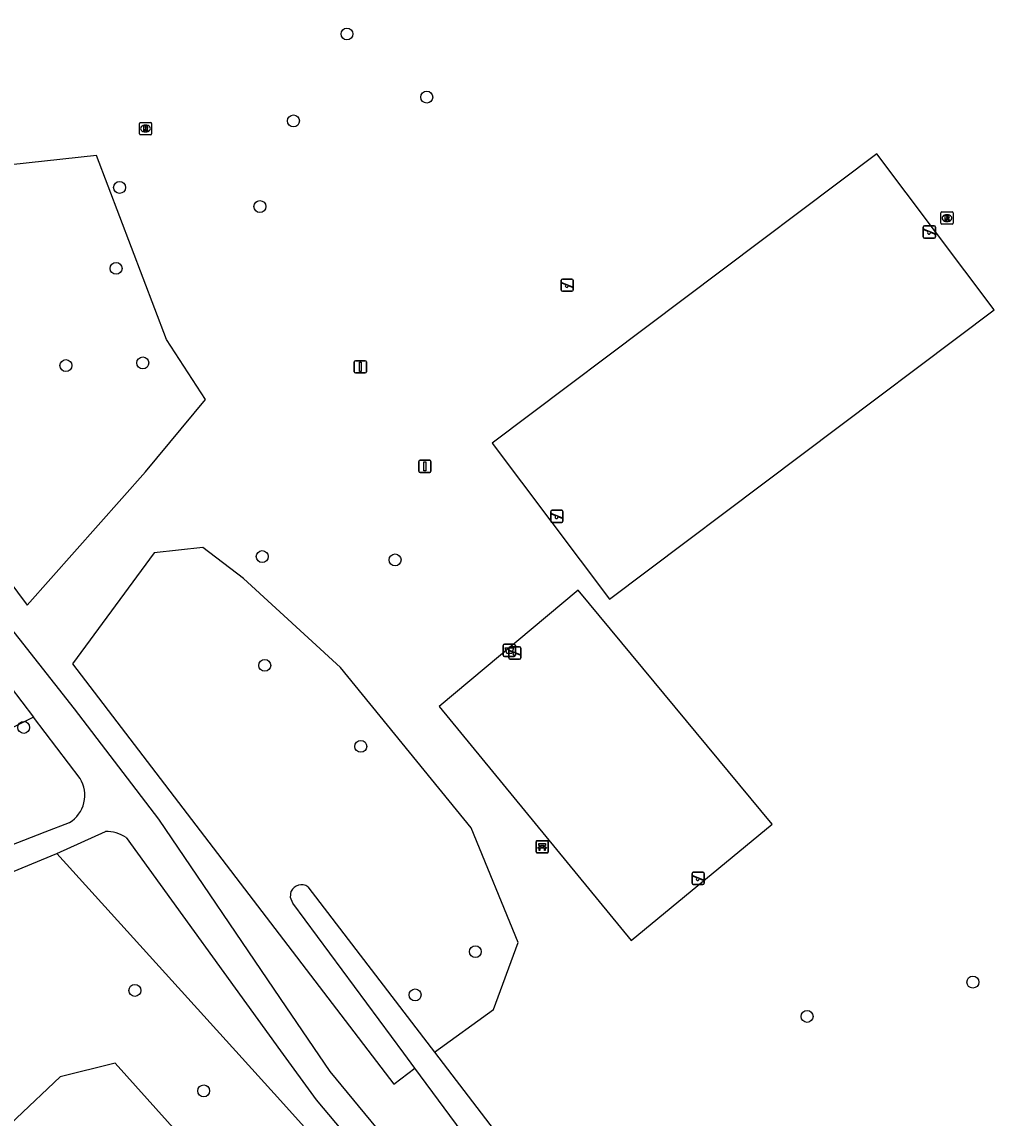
# Model space of a CAD drawing. Extents: x 158038 to 159242, y 380133 to 381214.
# Drawn here: x 158478.8 to 158558.5, y 380334 to 380423.8 of the extents above; entities that cross this region are included whole.
import ezdxf

# ---------------------------------------------------------------- set-up
doc = ezdxf.new("R2010")
doc.units = 0
for name, color, linetype in [('IMGEO_Afvalbak', 7, 'Continuous'), ('IMGEO_Bank', 7, 'Continuous'), ('IMGEO_Boom', 7, 'Continuous'), ('IMGEO_Gemengd_bos', 7, 'Continuous'), ('IMGEO_Groenvoorziening', 7, 'Continuous'), ('IMGEO_Loofbos', 7, 'Continuous'), ('IMGEO_Rioolput', 7, 'Continuous'), ('IMGEO_Speelvoorziening', 7, 'Continuous'), ('IMGEO_Vlaggenmast', 7, 'Continuous'), ('IMGEO_Voetpad_halfverhard', 7, 'Continuous'), ('IMGEO_Waterloop', 7, 'Continuous')]:
    doc.layers.add(name, color=color, linetype=linetype)

msp = doc.modelspace()

# ---------------------------------------------------------------- linework, layer by layer
at = {"layer": 'IMGEO_Afvalbak'}
for p, q in [((158518.348, 380372.838), (158519.138, 380372.838)), ((158519.138, 380372.838), (158518.348, 380372.838)), ((158518.248, 380371.938), (158518.248, 380372.738)), ((158518.248, 380372.738), (158518.248, 380371.938)), ((158519.238, 380372.738), (158519.238, 380371.938)), ((158519.238, 380371.938), (158519.238, 380372.738)), ((158519.138, 380371.838), (158518.348, 380371.838)), ((158518.348, 380371.838), (158519.138, 380371.838))]:
    msp.add_line(p, q, dxfattribs=at)
msp.add_lwpolyline([(158518.391, 380372.552), (158519.095, 380372.552), (158518.946, 380372.082), (158518.54, 380372.082), (158518.391, 380372.552)], dxfattribs=at)
for centre, start, end in [((158518.348, 380372.738), 90, 180), ((158518.348, 380372.738), 90, 180), ((158519.138, 380372.738), 0, 90), ((158519.138, 380372.738), 360, 90), ((158518.348, 380371.938), 180, 270), ((158518.348, 380371.938), 180, 270), ((158519.138, 380371.938), 270, 0), ((158519.138, 380371.938), 270, 0)]:
    msp.add_arc(centre, 0.1, start, end, dxfattribs=at)
at = {"layer": 'IMGEO_Bank'}
for p, q in [((158520.936, 380355.816), (158520.936, 380356.657)), ((158520.936, 380356.657), (158520.936, 380355.816)), ((158521.011, 380356.741), (158521.852, 380356.741)), ((158521.852, 380356.741), (158521.011, 380356.741)), ((158521.936, 380356.666), (158521.936, 380355.825)), ((158521.936, 380355.825), (158521.936, 380356.666)), ((158521.861, 380355.741), (158521.02, 380355.741)), ((158521.02, 380355.741), (158521.861, 380355.741)), ((158521.633, 380356.139), (158521.24, 380356.139)), ((158521.245, 380356.247), (158521.245, 380356.353)), ((158521.289, 380356.353), (158521.289, 380356.247)), ((158521.577, 380356.359), (158521.295, 380356.359)), ((158521.295, 380356.241), (158521.577, 380356.241)), ((158521.583, 380356.247), (158521.583, 380356.353)), ((158521.627, 380356.353), (158521.627, 380356.247))]:
    msp.add_line(p, q, dxfattribs=at)
for points in [[(158521.183, 380356.139), (158521.041, 380356.139), (158521.153, 380356.241), (158521.239, 380356.241)], [(158521.239, 380356.359), (158521.153, 380356.359), (158521.153, 380356.52), (158521.716, 380356.52), (158521.716, 380356.359), (158521.633, 380356.359)], [(158521.233, 380356.132), (158521.233, 380355.925), (158521.19, 380355.925), (158521.19, 380356.132)], [(158521.633, 380356.241), (158521.716, 380356.241), (158521.828, 380356.139), (158521.689, 380356.139)], [(158521.683, 380356.132), (158521.683, 380355.925), (158521.639, 380355.925), (158521.639, 380356.132)]]:
    msp.add_lwpolyline(points, dxfattribs=at)
for centre, radius, start, end in [((158521.014, 380356.663), 0.0779, 92.4484, 184.28452), ((158521.014, 380356.663), 0.0779, 92.4484, 184.28452), ((158521.858, 380356.663), 0.0779, 2.4484, 94.28452), ((158521.858, 380356.663), 0.0779, 2.4484, 94.28452), ((158521.014, 380355.819), 0.0779, 182.4484, 274.28452), ((158521.014, 380355.819), 0.0779, 182.4484, 274.28452), ((158521.183, 380356.132), 0.00671, 2.89567, 87.10433), ((158521.24, 380356.132), 0.00671, 92.89567, 177.10433), ((158521.238, 380356.352), 0.00671, 2.89567, 87.10433), ((158521.238, 380356.248), 0.00671, 272.89567, 357.10433), ((158521.295, 380356.352), 0.00671, 92.89567, 177.10433), ((158521.295, 380356.248), 0.00671, 182.89567, 267.10433), ((158521.577, 380356.352), 0.00671, 2.89567, 87.10433), ((158521.577, 380356.248), 0.00671, 272.89567, 357.10433), ((158521.634, 380356.352), 0.00671, 92.89567, 177.10433), ((158521.634, 380356.248), 0.00671, 182.89567, 267.10433), ((158521.632, 380356.132), 0.00671, 2.89567, 87.10433), ((158521.689, 380356.132), 0.00671, 92.89567, 177.10433), ((158521.858, 380355.819), 0.0779, 272.4484, 4.28452), ((158521.858, 380355.819), 0.0779, 272.4484, 4.28452)]:
    msp.add_arc(centre, radius, start, end, dxfattribs=at)
at = {"layer": 'IMGEO_Boom'}
for centre in [(158505.444, 380422.831), (158511.978, 380417.656), (158501.061, 380415.707), (158486.815, 380410.259), (158498.314, 380408.695), (158486.528, 380403.631), (158482.42, 380395.666), (158488.714, 380395.884), (158498.5, 380380.016), (158509.386, 380379.745), (158498.704, 380371.105), (158478.956, 380366.023), (158506.575, 380364.47), (158515.961, 380347.649), (158488.066, 380344.476), (158556.722, 380345.15), (158511.03, 380344.101), (158543.137, 380342.342), (158493.704, 380336.244)]:
    msp.add_circle(centre, 0.489, dxfattribs=at)
at = {"layer": 'IMGEO_Gemengd_bos'}
msp.add_lwpolyline([(158481.682, 380355.697), (158500, 380335.464), (158508.741, 380325.722), (158505.296, 380322.209), (158500, 380326.188), (158492.414, 380331.887), (158486.445, 380338.511), (158481.954, 380337.407), (158471.174, 380327.224), (158465.224, 380320.01), (158465.518, 380313.854), (158463.425, 380311.975)], dxfattribs=at)
at = {"layer": 'IMGEO_Groenvoorziening'}
for points in [[(158517.337, 380389.313), (158526.954, 380376.526), (158558.46, 380400.22), (158548.843, 380413.008), (158517.337, 380389.313)], [(158540.288, 380358.094), (158524.383, 380377.27), (158513.006, 380367.726), (158528.728, 380348.569), (158540.288, 380358.094)], [(158479.747, 380366.863), (158478.064, 380366.007)]]:
    msp.add_lwpolyline(points, dxfattribs=at)
at = {"layer": 'IMGEO_Loofbos'}
for points in [[(158488.943, 380386.968), (158493.862, 380392.875), (158490.669, 380397.789), (158484.931, 380412.888), (158470.601, 380411.315), (158465.545, 380407.38), (158460.524, 380406.266), (158458.621, 380403.718), (158479.231, 380376.025), (158488.943, 380386.968)], [(158512.611, 380339.421), (158517.453, 380342.905), (158519.466, 380348.394), (158515.621, 380357.803), (158504.923, 380370.928), (158496.972, 380378.213), (158493.628, 380380.759), (158489.652, 380380.324), (158482.95, 380371.238), (158509.282, 380336.794), (158510.99, 380338.109)]]:
    msp.add_lwpolyline(points, dxfattribs=at)
at = {"layer": 'IMGEO_Rioolput'}
for p, q in [((158488.436, 380414.657), (158488.436, 380415.509)), ((158488.511, 380415.583), (158489.363, 380415.583)), ((158488.924, 380415.363), (158488.949, 380415.363)), ((158489.437, 380415.509), (158489.437, 380414.657)), ((158489.363, 380414.583), (158488.511, 380414.583)), ((158488.947, 380414.803), (158488.922, 380414.803)), ((158554.098, 380407.322), (158554.098, 380408.174)), ((158554.173, 380408.248), (158555.025, 380408.248)), ((158554.586, 380408.028), (158554.611, 380408.028)), ((158555.099, 380408.174), (158555.099, 380407.322)), ((158555.025, 380407.248), (158554.173, 380407.248)), ((158554.609, 380407.468), (158554.584, 380407.468))]:
    msp.add_line(p, q, dxfattribs=at)
for points in [[(158488.436, 380414.657), (158488.436, 380415.509)], [(158488.511, 380415.583), (158489.363, 380415.583)], [(158489.025, 380415.281), (158488.773, 380415.283), (158488.773, 380414.883)], [(158488.773, 380414.883), (158488.897, 380414.883), (158488.897, 380415.045), (158488.908, 380415.045)], [(158488.951, 380415.202), (158488.897, 380415.202), (158488.897, 380415.121)], [(158488.897, 380415.121), (158488.949, 380415.121)], [(158488.955, 380415.016), (158489.026, 380414.883), (158489.166, 380414.883), (158489.101, 380415.009)], [(158489.437, 380415.509), (158489.437, 380414.657)], [(158489.363, 380414.583), (158488.511, 380414.583)], [(158554.098, 380407.322), (158554.098, 380408.174)], [(158554.173, 380408.248), (158555.025, 380408.248)], [(158554.687, 380407.946), (158554.435, 380407.948), (158554.435, 380407.548)], [(158554.613, 380407.867), (158554.559, 380407.867), (158554.559, 380407.786)], [(158554.559, 380407.786), (158554.611, 380407.786)], [(158555.099, 380408.174), (158555.099, 380407.322)], [(158555.025, 380407.248), (158554.173, 380407.248)], [(158554.435, 380407.548), (158554.559, 380407.548), (158554.559, 380407.71), (158554.57, 380407.71)], [(158554.617, 380407.681), (158554.688, 380407.548), (158554.828, 380407.548), (158554.763, 380407.674)]]:
    msp.add_lwpolyline(points, dxfattribs=at)
for centre, radius, start, end in [((158488.513, 380415.507), 0.0765, 91.55205, 178.44795), ((158488.513, 380415.507), 0.0765, 91.55205, 178.44795), ((158488.907, 380414.992), 0.0533, 26.02933, 88.69889), ((158488.933, 380415.31), 0.19, 274.7715, 282.96867), ((158488.957, 380415.106), 0.0964, 77.00612, 93.18647), ((158488.971, 380415.163), 0.0378, 276.66336, 79.67722), ((158489.024, 380415.171), 0.109, 350.36119, 89.41601), ((158489.022, 380415.171), 0.112, 277.58423, 350.98172), ((158489.006, 380414.956), 0.108, 29.51342, 73.79051), ((158489.361, 380415.507), 0.0765, 1.55205, 88.44795), ((158489.361, 380415.507), 0.0765, 1.55205, 88.44795), ((158488.513, 380414.659), 0.0765, 181.55205, 268.44795), ((158488.513, 380414.659), 0.0765, 181.55205, 268.44795), ((158489.361, 380414.659), 0.0765, 271.55205, 358.44795), ((158489.361, 380414.659), 0.0765, 271.55205, 358.44795), ((158554.175, 380408.172), 0.0765, 91.55205, 178.44795), ((158554.175, 380408.172), 0.0765, 91.55205, 178.44795), ((158554.595, 380407.975), 0.19, 274.7715, 282.96867), ((158554.619, 380407.771), 0.0964, 77.00612, 93.18647), ((158554.633, 380407.828), 0.0378, 276.66336, 79.67722), ((158554.686, 380407.836), 0.109, 350.36119, 89.41601), ((158554.684, 380407.836), 0.112, 277.58423, 350.98172), ((158555.023, 380408.172), 0.0765, 1.55205, 88.44795), ((158555.023, 380408.172), 0.0765, 1.55205, 88.44795), ((158554.175, 380407.324), 0.0765, 181.55205, 268.44795), ((158554.175, 380407.324), 0.0765, 181.55205, 268.44795), ((158554.569, 380407.657), 0.0533, 26.02933, 88.69889), ((158554.668, 380407.621), 0.108, 29.51342, 73.79051), ((158555.023, 380407.324), 0.0765, 271.55205, 358.44795), ((158555.023, 380407.324), 0.0765, 271.55205, 358.44795)]:
    msp.add_arc(centre, radius, start, end, dxfattribs=at)
for centre, major_axis, ratio, start_param, end_param in [((158488.923, 380415.083), (-0.387, 0.002), 0.722429, 4.712389, 7.853982), ((158488.948, 380415.083), (-0.39, 0.002), 0.717154, 1.570796, 4.712389), ((158554.585, 380407.748), (-0.387, 0.002), 0.722429, 4.712389, 7.853982), ((158554.61, 380407.748), (-0.39, 0.002), 0.717154, 1.570796, 4.712389)]:
    msp.add_ellipse(centre, major_axis=major_axis, ratio=ratio, start_param=start_param, end_param=end_param, dxfattribs=at)
at = {"layer": 'IMGEO_Speelvoorziening'}
for p, q in [((158552.662, 380406.214), (158552.662, 380407.014)), ((158552.662, 380407.014), (158552.662, 380406.214)), ((158552.762, 380407.114), (158553.552, 380407.114)), ((158553.552, 380407.114), (158552.762, 380407.114)), ((158553.652, 380407.014), (158553.652, 380406.214)), ((158553.652, 380406.214), (158553.652, 380407.014)), ((158553.045, 380406.642), (158552.706, 380406.779)), ((158552.731, 380406.839), (158553.607, 380406.486)), ((158553.552, 380406.114), (158552.762, 380406.114)), ((158552.762, 380406.114), (158553.552, 380406.114)), ((158553.583, 380406.426), (158553.243, 380406.563)), ((158522.989, 380401.852), (158522.989, 380402.652)), ((158522.989, 380402.652), (158522.989, 380401.852)), ((158523.372, 380402.28), (158523.033, 380402.417)), ((158523.058, 380402.477), (158523.934, 380402.124)), ((158523.089, 380402.752), (158523.879, 380402.752)), ((158523.879, 380402.752), (158523.089, 380402.752)), ((158523.979, 380402.652), (158523.979, 380401.852)), ((158523.979, 380401.852), (158523.979, 380402.652)), ((158523.879, 380401.752), (158523.089, 380401.752)), ((158523.089, 380401.752), (158523.879, 380401.752)), ((158523.91, 380402.064), (158523.57, 380402.201)), ((158522.145, 380382.919), (158522.145, 380383.719)), ((158522.145, 380383.719), (158522.145, 380382.919)), ((158522.214, 380383.544), (158523.09, 380383.191)), ((158522.245, 380383.819), (158523.035, 380383.819)), ((158523.035, 380383.819), (158522.245, 380383.819)), ((158523.135, 380383.719), (158523.135, 380382.919)), ((158523.135, 380382.919), (158523.135, 380383.719)), ((158522.528, 380383.347), (158522.189, 380383.484)), ((158523.035, 380382.819), (158522.245, 380382.819)), ((158522.245, 380382.819), (158523.035, 380382.819)), ((158523.066, 380383.131), (158522.726, 380383.268)), ((158518.7, 380371.723), (158518.7, 380372.523)), ((158518.7, 380372.523), (158518.7, 380371.723)), ((158519.083, 380372.151), (158518.744, 380372.288)), ((158518.769, 380372.348), (158519.645, 380371.995)), ((158518.8, 380372.623), (158519.59, 380372.623)), ((158519.59, 380372.623), (158518.8, 380372.623)), ((158519.621, 380371.935), (158519.281, 380372.072)), ((158519.69, 380372.523), (158519.69, 380371.723)), ((158519.69, 380371.723), (158519.69, 380372.523)), ((158519.59, 380371.623), (158518.8, 380371.623)), ((158518.8, 380371.623), (158519.59, 380371.623)), ((158533.715, 380353.261), (158533.715, 380354.061)), ((158533.715, 380354.061), (158533.715, 380353.261)), ((158533.815, 380354.161), (158534.605, 380354.161)), ((158534.605, 380354.161), (158533.815, 380354.161)), ((158534.705, 380354.061), (158534.705, 380353.261)), ((158534.705, 380353.261), (158534.705, 380354.061)), ((158534.098, 380353.689), (158533.759, 380353.826)), ((158533.784, 380353.886), (158534.66, 380353.533)), ((158534.605, 380353.161), (158533.815, 380353.161)), ((158533.815, 380353.161), (158534.605, 380353.161)), ((158534.636, 380353.473), (158534.296, 380353.61))]:
    msp.add_line(p, q, dxfattribs=at)
for centre, radius, start, end in [((158552.762, 380407.014), 0.1, 90, 180), ((158552.762, 380407.014), 0.1, 90, 180), ((158553.552, 380407.014), 0.1, 0, 90), ((158553.552, 380407.014), 0.1, 360, 90), ((158552.762, 380406.214), 0.1, 180, 270), ((158552.762, 380406.214), 0.1, 180, 270), ((158552.719, 380406.809), 0.0327, 68.07798, 248.07798), ((158553.124, 380406.552), 0.12, 130.99278, 5.16318), ((158553.552, 380406.214), 0.1, 270, 0), ((158553.552, 380406.214), 0.1, 270, 0), ((158553.595, 380406.456), 0.0327, 248.07798, 68.07798), ((158523.089, 380402.652), 0.1, 90, 180), ((158523.089, 380402.652), 0.1, 90, 180), ((158523.046, 380402.447), 0.0327, 68.07798, 248.07798), ((158523.879, 380402.652), 0.1, 0, 90), ((158523.879, 380402.652), 0.1, 360, 90), ((158523.089, 380401.852), 0.1, 180, 270), ((158523.089, 380401.852), 0.1, 180, 270), ((158523.451, 380402.19), 0.12, 130.99278, 5.16318), ((158523.879, 380401.852), 0.1, 270, 0), ((158523.879, 380401.852), 0.1, 270, 0), ((158523.922, 380402.094), 0.0327, 248.07798, 68.07798), ((158522.245, 380383.719), 0.1, 90, 180), ((158522.245, 380383.719), 0.1, 90, 180), ((158522.202, 380383.514), 0.0327, 68.07798, 248.07798), ((158523.035, 380383.719), 0.1, 0, 90), ((158523.035, 380383.719), 0.1, 360, 90), ((158522.245, 380382.919), 0.1, 180, 270), ((158522.245, 380382.919), 0.1, 180, 270), ((158522.607, 380383.257), 0.12, 130.99278, 5.16318), ((158523.035, 380382.919), 0.1, 270, 0), ((158523.035, 380382.919), 0.1, 270, 0), ((158523.078, 380383.161), 0.0327, 248.07798, 68.07798), ((158518.8, 380372.523), 0.1, 90, 180), ((158518.8, 380372.523), 0.1, 90, 180), ((158518.757, 380372.318), 0.0327, 68.07798, 248.07798), ((158519.162, 380372.061), 0.12, 130.99278, 5.16318), ((158519.59, 380372.523), 0.1, 0, 90), ((158519.59, 380372.523), 0.1, 360, 90), ((158519.633, 380371.965), 0.0327, 248.07798, 68.07798), ((158518.8, 380371.723), 0.1, 180, 270), ((158518.8, 380371.723), 0.1, 180, 270), ((158519.59, 380371.723), 0.1, 270, 0), ((158519.59, 380371.723), 0.1, 270, 0), ((158533.815, 380354.061), 0.1, 90, 180), ((158533.815, 380354.061), 0.1, 90, 180), ((158533.772, 380353.856), 0.0327, 68.07798, 248.07798), ((158534.605, 380354.061), 0.1, 0, 90), ((158534.605, 380354.061), 0.1, 360, 90), ((158533.815, 380353.261), 0.1, 180, 270), ((158533.815, 380353.261), 0.1, 180, 270), ((158534.177, 380353.599), 0.12, 130.99278, 5.16318), ((158534.605, 380353.261), 0.1, 270, 0), ((158534.605, 380353.261), 0.1, 270, 0), ((158534.648, 380353.503), 0.0327, 248.07798, 68.07798)]:
    msp.add_arc(centre, radius, start, end, dxfattribs=at)
at = {"layer": 'IMGEO_Vlaggenmast'}
for p, q in [((158506.042, 380395.164), (158506.042, 380395.964)), ((158506.042, 380395.964), (158506.042, 380395.164)), ((158506.142, 380396.064), (158506.932, 380396.064)), ((158506.932, 380396.064), (158506.142, 380396.064)), ((158507.032, 380395.964), (158507.032, 380395.164)), ((158507.032, 380395.164), (158507.032, 380395.964)), ((158506.932, 380395.064), (158506.142, 380395.064)), ((158506.142, 380395.064), (158506.932, 380395.064)), ((158511.329, 380387.009), (158511.329, 380387.809)), ((158511.329, 380387.809), (158511.329, 380387.009)), ((158511.429, 380387.909), (158512.219, 380387.909)), ((158512.219, 380387.909), (158511.429, 380387.909)), ((158512.319, 380387.809), (158512.319, 380387.009)), ((158512.319, 380387.009), (158512.319, 380387.809)), ((158512.219, 380386.909), (158511.429, 380386.909)), ((158511.429, 380386.909), (158512.219, 380386.909))]:
    msp.add_line(p, q, dxfattribs=at)
for points in [[(158506.462, 380395.939), (158506.612, 380395.939), (158506.612, 380395.189), (158506.462, 380395.189), (158506.462, 380395.939)], [(158511.749, 380387.784), (158511.899, 380387.784), (158511.899, 380387.034), (158511.749, 380387.034), (158511.749, 380387.784)]]:
    msp.add_lwpolyline(points, dxfattribs=at)
for centre, start, end in [((158506.142, 380395.964), 90, 180), ((158506.142, 380395.964), 90, 180), ((158506.932, 380395.964), 0, 90), ((158506.932, 380395.964), 360, 90), ((158506.142, 380395.164), 180, 270), ((158506.142, 380395.164), 180, 270), ((158506.932, 380395.164), 270, 0), ((158506.932, 380395.164), 270, 0), ((158511.429, 380387.809), 90, 180), ((158511.429, 380387.809), 90, 180), ((158512.219, 380387.809), 0, 90), ((158512.219, 380387.809), 360, 90), ((158511.429, 380387.009), 180, 270), ((158511.429, 380387.009), 180, 270), ((158512.219, 380387.009), 270, 0), ((158512.219, 380387.009), 270, 0)]:
    msp.add_arc(centre, 0.1, start, end, dxfattribs=at)
at = {"layer": 'IMGEO_Voetpad_halfverhard'}
for points in [[(158522.899, 380314.994), (158504.063, 380337.829), (158500, 380343.814), (158490.029, 380358.502), (158483.128, 380367.535), (158464.947, 380390.605), (158463.266, 380393.14), (158456.032, 380402.896), (158454.518, 380404.644), (158452.229, 380407.205), (158437.108, 380417.136), (158420.813, 380424.703), (158406.504, 380434.818)], [(158408.205, 380431.445), (158417.192, 380424.673), (158419.321, 380423.457), (158435.468, 380415.564), (158450.427, 380405.137), (158451.065, 380404.545), (158479.747, 380366.863)], [(158483.573, 380361.836), (158479.747, 380366.863)], [(158440.276, 380343.469), (158441.703, 380343.808), (158450.959, 380346.01), (158469.933, 380353.313), (158475.572, 380355.484), (158480.728, 380357.468), (158482.705, 380358.229)], [(158481.682, 380355.697), (158485.652, 380357.5)], [(158487.342, 380357.009), (158500, 380339.536), (158502.914, 380335.514), (158512.421, 380324.217), (158525.82, 380306.583)], [(158440.54, 380341.431), (158448.316, 380343.297), (158456.362, 380345.22), (158481.682, 380355.697)]]:
    msp.add_lwpolyline(points, dxfattribs=at)
for centre, radius, start, end in [((158481.346, 380360.464), 2.616, 301.30846, 31.6304), ((158485.696, 380354.497), 3.003, 56.76253, 90.83687)]:
    msp.add_arc(centre, radius, start, end, dxfattribs=at)
at = {"layer": 'IMGEO_Waterloop'}
for points in [[(158510.99, 380338.109), (158510.092, 380339.322), (158500.996, 380351.612), (158500.817, 380352.087), (158500.866, 380352.592)], [(158502.237, 380352.962), (158511.71, 380340.597), (158512.611, 380339.421)], [(158512.611, 380339.421), (158523.74, 380324.894), (158522.037, 380318.793), (158519.937, 380319.894), (158521.169, 380324.355), (158510.99, 380338.109)]]:
    msp.add_lwpolyline(points, dxfattribs=at)
msp.add_arc((158501.705, 380352.208), 0.923, 54.79501, 155.4109, dxfattribs=at)

doc.saveas('drawing.dxf')
